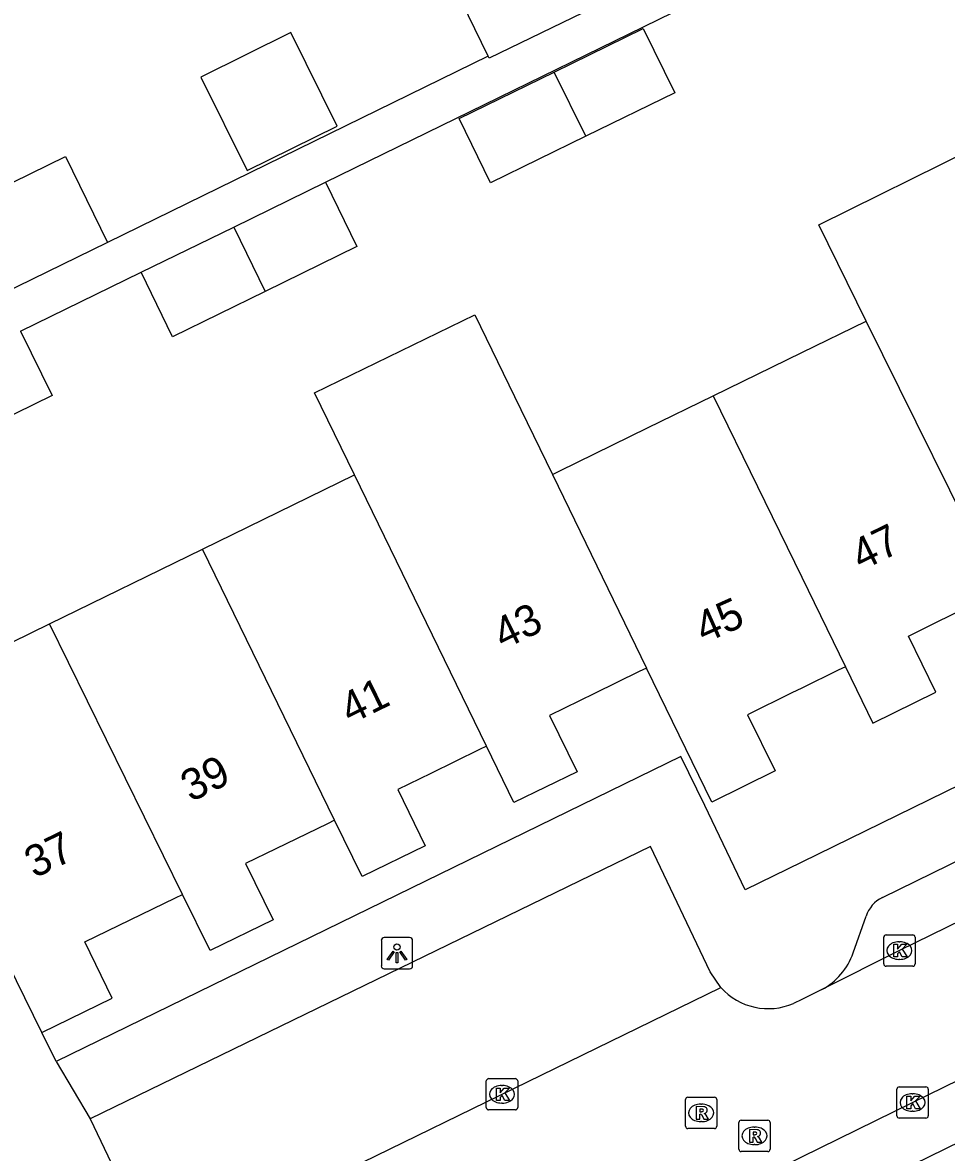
# Model space of a CAD drawing. Extents: x 160457 to 162082, y 388340 to 389736.
# Drawn here: x 160975.14 to 161004.61, y 389048.23 to 389084.3 of the extents above; entities that cross this region are included whole.
import ezdxf

# ---------------------------------------------------------------- set-up
doc = ezdxf.new("R2010")
doc.units = 0
for name, color, linetype in [('IMGEO_Kolk', 7, 'Continuous'), ('IMGEO_Lichtpunt', 7, 'Continuous'), ('IMGEO_Pand', 7, 'Continuous'), ('IMGEO_Pand_nummerreeks', 7, 'Continuous'), ('IMGEO_Rijbaan_lokaal_open', 7, 'Continuous'), ('IMGEO_Rioolput', 7, 'Continuous'), ('IMGEO_Voetpad_open', 7, 'Continuous')]:
    doc.layers.add(name, color=color, linetype=linetype)

msp = doc.modelspace()

# ---------------------------------------------------------------- linework, layer by layer
at = {"layer": 'IMGEO_Kolk'}
for p, q in [((161002.689, 389055.176), (161003.541, 389055.176)), ((161002.614, 389054.25), (161002.614, 389055.102)), ((161003.102, 389054.956), (161003.127, 389054.956)), ((161003.615, 389055.102), (161003.615, 389054.25)), ((161003.541, 389054.176), (161002.689, 389054.176)), ((161003.125, 389054.396), (161003.1, 389054.396)), ((160989.934, 389049.662), (160989.934, 389050.514)), ((160990.009, 389050.588), (160990.861, 389050.588)), ((160990.935, 389050.514), (160990.935, 389049.662)), ((160990.422, 389050.368), (160990.447, 389050.368)), ((161003.035, 389049.4), (161003.035, 389050.252)), ((161003.11, 389050.326), (161003.962, 389050.326)), ((161003.523, 389050.106), (161003.548, 389050.106)), ((161004.036, 389050.252), (161004.036, 389049.4)), ((160990.445, 389049.808), (160990.42, 389049.808)), ((160990.861, 389049.588), (160990.009, 389049.588)), ((161003.546, 389049.546), (161003.521, 389049.546)), ((161003.962, 389049.326), (161003.11, 389049.326))]:
    msp.add_line(p, q, dxfattribs=at)
for points in [[(161002.689, 389055.176), (161003.541, 389055.176)], [(161002.614, 389054.25), (161002.614, 389055.102)], [(161002.935, 389054.876), (161003.058, 389054.876), (161003.058, 389054.725), (161003.188, 389054.876), (161003.352, 389054.876), (161003.206, 389054.725), (161003.359, 389054.476), (161003.207, 389054.476), (161003.122, 389054.64), (161003.058, 389054.573), (161003.058, 389054.476), (161002.935, 389054.476), (161002.935, 389054.876)], [(161003.615, 389055.102), (161003.615, 389054.25)], [(161003.541, 389054.176), (161002.689, 389054.176)], [(160989.934, 389049.662), (160989.934, 389050.514)], [(160990.009, 389050.588), (160990.861, 389050.588)], [(160990.935, 389050.514), (160990.935, 389049.662)], [(160990.255, 389050.288), (160990.378, 389050.288), (160990.378, 389050.137), (160990.508, 389050.288), (160990.672, 389050.288), (160990.526, 389050.137), (160990.679, 389049.888), (160990.527, 389049.888), (160990.442, 389050.052), (160990.378, 389049.985), (160990.378, 389049.888), (160990.255, 389049.888), (160990.255, 389050.288)], [(161003.035, 389049.4), (161003.035, 389050.252)], [(161003.11, 389050.326), (161003.962, 389050.326)], [(161004.036, 389050.252), (161004.036, 389049.4)], [(161003.356, 389050.026), (161003.479, 389050.026), (161003.479, 389049.875), (161003.609, 389050.026), (161003.773, 389050.026), (161003.627, 389049.875), (161003.78, 389049.626), (161003.628, 389049.626), (161003.543, 389049.79), (161003.479, 389049.723), (161003.479, 389049.626), (161003.356, 389049.626), (161003.356, 389050.026)], [(160990.861, 389049.588), (160990.009, 389049.588)], [(161003.962, 389049.326), (161003.11, 389049.326)]]:
    msp.add_lwpolyline(points, dxfattribs=at)
for centre, start, end in [((161002.691, 389055.1), 91.552, 178.448), ((161002.691, 389055.1), 91.552, 178.448), ((161003.539, 389055.1), 1.552, 88.448), ((161003.539, 389055.1), 1.552, 88.448), ((161002.691, 389054.252), 181.552, 268.448), ((161002.691, 389054.252), 181.552, 268.448), ((161003.539, 389054.252), 271.552, 358.448), ((161003.539, 389054.252), 271.552, 358.448), ((160990.011, 389050.512), 91.552, 178.448), ((160990.011, 389050.512), 91.552, 178.448), ((160990.859, 389050.512), 1.552, 88.448), ((160990.859, 389050.512), 1.552, 88.448), ((161003.112, 389050.25), 91.552, 178.448), ((161003.112, 389050.25), 91.552, 178.448), ((161003.96, 389050.25), 1.552, 88.448), ((161003.96, 389050.25), 1.552, 88.448), ((160990.011, 389049.664), 181.552, 268.448), ((160990.011, 389049.664), 181.552, 268.448), ((160990.859, 389049.664), 271.552, 358.448), ((160990.859, 389049.664), 271.552, 358.448), ((161003.112, 389049.402), 181.552, 268.448), ((161003.112, 389049.402), 181.552, 268.448), ((161003.96, 389049.402), 271.552, 358.448), ((161003.96, 389049.402), 271.552, 358.448)]:
    msp.add_arc(centre, 0.0765, start, end, dxfattribs=at)
for centre, major_axis, ratio, start_param, end_param in [((161003.101, 389054.676), (-0.387, 0.002), 0.722429, 4.712389, 7.853982), ((161003.126, 389054.676), (-0.39, 0.002), 0.717154, 1.570796, 4.712389), ((160990.421, 389050.088), (-0.387, 0.002), 0.722429, 4.712389, 7.853982), ((160990.446, 389050.088), (-0.39, 0.002), 0.717154, 1.570796, 4.712389), ((161003.522, 389049.826), (-0.387, 0.002), 0.722429, 4.712389, 7.853982), ((161003.547, 389049.826), (-0.39, 0.002), 0.717154, 1.570796, 4.712389)]:
    msp.add_ellipse(centre, major_axis=major_axis, ratio=ratio, start_param=start_param, end_param=end_param, dxfattribs=at)
at = {"layer": 'IMGEO_Lichtpunt'}
for p, q in [((160986.585, 389054.995), (160986.585, 389054.188)), ((160986.585, 389054.995), (160986.585, 389054.188)), ((160987.487, 389055.09), (160986.679, 389055.09)), ((160987.487, 389055.09), (160986.679, 389055.09)), ((160987.581, 389054.188), (160987.581, 389054.995)), ((160987.581, 389054.188), (160987.581, 389054.995)), ((160986.679, 389054.094), (160987.487, 389054.094)), ((160986.679, 389054.094), (160987.487, 389054.094))]:
    msp.add_line(p, q, dxfattribs=at)
for points in [[(160986.959, 389054.659), (160986.998, 389054.631), (160986.81, 389054.369), (160986.772, 389054.396), (160986.959, 389054.659)], [(160987.061, 389054.611), (160987.108, 389054.611), (160987.108, 389054.289), (160987.061, 389054.289), (160987.061, 389054.611)], [(160987.171, 389054.631), (160987.209, 389054.658), (160987.396, 389054.396), (160987.357, 389054.368), (160987.171, 389054.631)]]:
    msp.add_lwpolyline(points, dxfattribs=at)
msp.add_circle((160987.084, 389054.793), 0.0994, dxfattribs=at)
for centre, start, end in [((160986.679, 389054.995), 90, 180), ((160986.679, 389054.995), 90, 180), ((160987.487, 389054.995), 0, 90), ((160987.487, 389054.995), 0, 90), ((160986.679, 389054.188), 180, 270), ((160986.679, 389054.188), 180, 270), ((160987.487, 389054.188), 270, 0), ((160987.487, 389054.188), 270, 360)]:
    msp.add_arc(centre, 0.0946, start, end, dxfattribs=at)
at = {"layer": 'IMGEO_Pand'}
for points in [[(160989.996, 389083.228), (160988.939, 389085.4), (160992.248, 389087.011), (160993.302, 389084.845)], [(160993.302, 389084.845), (160993.339, 389084.769), (160990.03, 389083.159), (160989.996, 389083.228)], [(160983.698, 389083.979), (160980.824, 389082.557), (160982.299, 389079.574), (160985.174, 389080.996), (160983.698, 389083.979)], [(160992.103, 389082.72), (160994.943, 389084.109), (160995.946, 389082.059), (160993.106, 389080.67)], [(160993.106, 389080.67), (160990.066, 389079.184), (160989.064, 389081.234), (160992.103, 389082.72)], [(160993.106, 389080.67), (160992.103, 389082.72)], [(160973.135, 389078.373), (160976.507, 389080.022), (160977.847, 389077.283)], [(161002.056, 389074.773), (161000.541, 389077.843), (161005.446, 389080.264), (161005.847, 389079.445)], [(160981.876, 389077.773), (160984.8, 389079.204)], [(160984.8, 389079.204), (160985.806, 389077.147), (160982.878, 389075.715)], [(160978.919, 389076.327), (160981.876, 389077.773)], [(160981.876, 389077.773), (160982.878, 389075.715)], [(160977.847, 389077.283), (160974.475, 389075.633)], [(160982.878, 389075.715), (160979.925, 389074.27), (160978.919, 389076.327)], [(160985.727, 389069.861), (160984.453, 389072.478), (160989.571, 389074.969), (160990.838, 389072.36), (160992.044, 389069.878)], [(160997.178, 389072.388), (161000, 389073.768), (161002.056, 389074.773)], [(161006.315, 389066.145), (161002.056, 389074.773)], [(160975.071, 389074.447), (160976.077, 389072.39), (160973.129, 389070.948)], [(160992.044, 389069.878), (160992.275, 389069.991), (160995.08, 389071.362), (160997.178, 389072.388)], [(160997.178, 389072.388), (161000, 389066.593), (161001.392, 389063.735)], [(160980.876, 389067.489), (160985.727, 389069.861)], [(160989.942, 389061.202), (160985.727, 389069.861)], [(160992.044, 389069.878), (160995.047, 389063.696)], [(160975.998, 389065.104), (160980.876, 389067.489)], [(160985.092, 389058.837), (160980.876, 389067.489)], [(161001.392, 389063.735), (161002.268, 389061.935), (161004.282, 389062.921), (161003.402, 389064.718), (161004.213, 389065.115), (161006.097, 389066.038), (161006.315, 389066.145)], [(160970.636, 389062.482), (160975.998, 389065.104)], [(160980.238, 389056.469), (160975.998, 389065.104)], [(160995.047, 389063.696), (160994.814, 389063.582), (160993.383, 389062.881), (160991.951, 389062.181), (160992.829, 389060.386), (160990.817, 389059.404), (160989.942, 389061.202)], [(161001.392, 389063.735), (161001.164, 389063.623), (161000, 389063.053), (160999.685, 389062.899), (160998.271, 389062.206), (160999.151, 389060.409), (160997.125, 389059.417), (160995.047, 389063.696)], [(160975.756, 389052.06), (160970.636, 389062.482)], [(160989.942, 389061.202), (160989.717, 389061.092), (160988.162, 389060.334), (160987.112, 389059.822), (160987.988, 389058.025), (160985.968, 389057.04), (160985.092, 389058.837)], [(160985.092, 389058.837), (160984.867, 389058.727), (160983.221, 389057.924), (160982.254, 389057.452), (160983.129, 389055.656), (160981.118, 389054.675), (160980.238, 389056.469)], [(160975.756, 389052.06), (160978.001, 389053.155), (160977.125, 389054.951), (160978.571, 389055.656), (160980.017, 389056.361), (160980.238, 389056.469)]]:
    msp.add_lwpolyline(points, dxfattribs=at)
at = {"layer": 'IMGEO_Rijbaan_lokaal_open'}
for points in [[(161039.005, 389072.232), (161036.435, 389070.986), (161003.115, 389054.675), (161000.641, 389053.431)], [(160986.795, 389041.612), (160992.795, 389044.554), (161000, 389048.091), (161003.535, 389049.827), (161021.59, 389058.674), (161038.066, 389066.729), (161041.031, 389068.207)], [(160979.372, 389044.682), (160997.417, 389053.496)], [(161000.641, 389053.431), (161000, 389053.118), (160999.741, 389052.992)]]:
    msp.add_lwpolyline(points, dxfattribs=at)
msp.add_arc((160998.929, 389054.857), 2.034, 221.9981, 293.5297, dxfattribs=at)
at = {"layer": 'IMGEO_Rioolput'}
for p, q in [((160996.289, 389049.069), (160996.289, 389049.921)), ((160996.364, 389049.995), (160997.216, 389049.995)), ((160996.777, 389049.775), (160996.802, 389049.775)), ((160997.29, 389049.921), (160997.29, 389049.069)), ((160997.216, 389048.995), (160996.364, 389048.995)), ((160996.8, 389049.215), (160996.775, 389049.215)), ((160997.991, 389048.335), (160997.991, 389049.187)), ((160998.066, 389049.261), (160998.918, 389049.261)), ((160998.479, 389049.041), (160998.504, 389049.041)), ((160998.992, 389049.187), (160998.992, 389048.335)), ((160998.502, 389048.481), (160998.477, 389048.481)), ((160998.918, 389048.261), (160998.066, 389048.261))]:
    msp.add_line(p, q, dxfattribs=at)
for points in [[(160996.289, 389049.069), (160996.289, 389049.921)], [(160996.364, 389049.995), (160997.216, 389049.995)], [(160997.29, 389049.921), (160997.29, 389049.069)], [(160996.878, 389049.693), (160996.626, 389049.695), (160996.626, 389049.295)], [(160996.626, 389049.295), (160996.75, 389049.295), (160996.75, 389049.457), (160996.761, 389049.457)], [(160996.804, 389049.614), (160996.75, 389049.614), (160996.75, 389049.533)], [(160996.75, 389049.533), (160996.802, 389049.533)], [(160996.808, 389049.428), (160996.879, 389049.295), (160997.019, 389049.295), (160996.954, 389049.421)], [(160997.216, 389048.995), (160996.364, 389048.995)], [(160997.991, 389048.335), (160997.991, 389049.187)], [(160998.066, 389049.261), (160998.918, 389049.261)], [(160998.992, 389049.187), (160998.992, 389048.335)], [(160998.58, 389048.959), (160998.328, 389048.961), (160998.328, 389048.561)], [(160998.328, 389048.561), (160998.452, 389048.561), (160998.452, 389048.723), (160998.463, 389048.723)], [(160998.506, 389048.88), (160998.452, 389048.88), (160998.452, 389048.799)], [(160998.452, 389048.799), (160998.504, 389048.799)], [(160998.51, 389048.694), (160998.581, 389048.561), (160998.721, 389048.561), (160998.656, 389048.687)], [(160998.918, 389048.261), (160998.066, 389048.261)]]:
    msp.add_lwpolyline(points, dxfattribs=at)
for centre, radius, start, end in [((160996.366, 389049.919), 0.0765, 91.552, 178.448), ((160996.366, 389049.919), 0.0765, 91.552, 178.448), ((160997.214, 389049.919), 0.0765, 1.552, 88.448), ((160997.214, 389049.919), 0.0765, 1.552, 88.448), ((160996.76, 389049.404), 0.0533, 26.0293, 88.6989), ((160996.786, 389049.722), 0.19, 274.7715, 282.9687), ((160996.81, 389049.518), 0.0964, 77.0061, 93.1865), ((160996.824, 389049.575), 0.0378, 276.6634, 79.6772), ((160996.877, 389049.583), 0.109, 350.3612, 89.416), ((160996.875, 389049.583), 0.112, 277.5842, 350.9817), ((160996.859, 389049.368), 0.108, 29.5134, 73.7905), ((160996.366, 389049.071), 0.0765, 181.552, 268.448), ((160996.366, 389049.071), 0.0765, 181.552, 268.448), ((160997.214, 389049.071), 0.0765, 271.552, 358.448), ((160997.214, 389049.071), 0.0765, 271.552, 358.448), ((160998.068, 389049.185), 0.0765, 91.552, 178.448), ((160998.068, 389049.185), 0.0765, 91.552, 178.448), ((160998.916, 389049.185), 0.0765, 1.552, 88.448), ((160998.916, 389049.185), 0.0765, 1.552, 88.448), ((160998.462, 389048.67), 0.0533, 26.0293, 88.6989), ((160998.488, 389048.988), 0.19, 274.7715, 282.9687), ((160998.512, 389048.784), 0.0964, 77.0061, 93.1865), ((160998.526, 389048.841), 0.0378, 276.6634, 79.6772), ((160998.579, 389048.849), 0.109, 350.3612, 89.416), ((160998.577, 389048.849), 0.112, 277.5842, 350.9817), ((160998.561, 389048.634), 0.108, 29.5134, 73.7905), ((160998.068, 389048.337), 0.0765, 181.552, 268.448), ((160998.068, 389048.337), 0.0765, 181.552, 268.448), ((160998.916, 389048.337), 0.0765, 271.552, 358.448), ((160998.916, 389048.337), 0.0765, 271.552, 358.448)]:
    msp.add_arc(centre, radius, start, end, dxfattribs=at)
for centre, major_axis, ratio, start_param, end_param in [((160996.776, 389049.495), (-0.387, 0.002), 0.722429, 4.712389, 7.853982), ((160996.801, 389049.495), (-0.39, 0.002), 0.717154, 1.570796, 4.712389), ((160998.478, 389048.761), (-0.387, 0.002), 0.722429, 4.712389, 7.853982), ((160998.503, 389048.761), (-0.39, 0.002), 0.717154, 1.570796, 4.712389)]:
    msp.add_ellipse(centre, major_axis=major_axis, ratio=ratio, start_param=start_param, end_param=end_param, dxfattribs=at)
at = {"layer": 'IMGEO_Voetpad_open'}
for points in [[(160984.8, 389079.204), (160998.197, 389085.759), (160997.871, 389086.428)], [(160989.996, 389083.228), (160977.847, 389077.283)], [(161039.484, 389076.833), (161000, 389057.496), (160998.194, 389056.612), (160996.904, 389059.309), (160996.141, 389060.868), (160976.208, 389051.135)], [(160975.071, 389074.447), (160978.919, 389076.327)], [(161002.575, 389056.366), (161035.568, 389072.539)], [(161039.15, 389065.282), (161000, 389046.098), (160990.103, 389041.248)], [(160997.417, 389053.496), (160997.072, 389054.003), (160995.168, 389057.998), (160977.296, 389049.303)], [(161001.64, 389054.603), (161002.056, 389055.77)], [(160976.208, 389051.135), (160975.756, 389052.06)], [(160976.208, 389051.135), (160977.296, 389049.303)], [(160977.296, 389049.303), (160978.423, 389046.942)]]:
    msp.add_lwpolyline(points, dxfattribs=at)
for centre, radius, start, end in [((161002.961, 389055.506), 0.943, 114.1645, 163.7364), ((160999.632, 389055.303), 2.126, 298.3257, 340.7864)]:
    msp.add_arc(centre, radius, start, end, dxfattribs=at)

# ---------------------------------------------------------------- texts
at = {"layer": 'IMGEO_Pand_nummerreeks'}
for s, rotation, p in [('47', 26.0982, (161001.894, 389066.785)), ('45', 24.133, (160996.882, 389064.466)), ('43', 26.0066, (160990.473, 389064.268)), ('41', 26.0066, (160985.59, 389061.885)), ('39', 26.0066, (160980.503, 389059.404)), ('37', 26.0066, (160975.519, 389056.972))]:
    msp.add_text(s, height=1, rotation=rotation, dxfattribs=at).set_placement(p)

doc.saveas('drawing.dxf')
